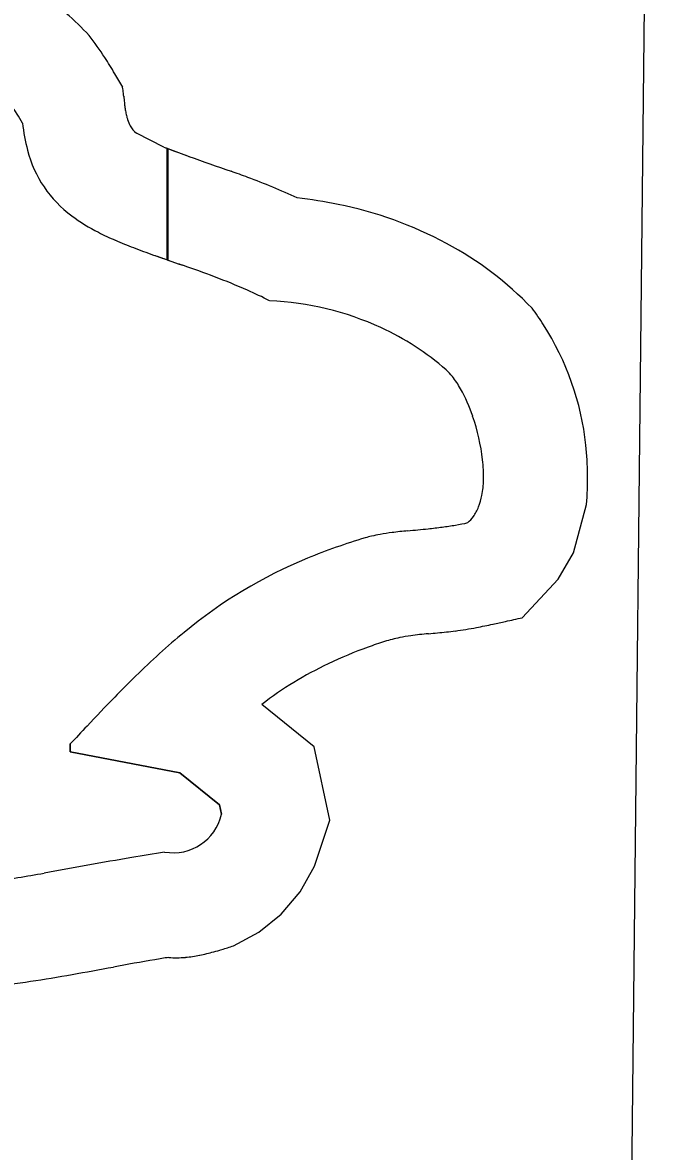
# Model space of a CAD drawing. Extents: x 42133 to 45533, y 41351 to 47951.
# Drawn here: x 42704.385 to 42705.672, y 47522.694 to 47525.007 of the extents above; entities that cross this region are included whole.
import ezdxf

# ---------------------------------------------------------------- set-up
doc = ezdxf.new("R2010")
doc.units = 0
doc.layers.add('P_TRAF_SIGN_SignDetails', color=7, linetype='Continuous')

msp = doc.modelspace()

# ---------------------------------------------------------------- linework, layer by layer
at = {"layer": 'P_TRAF_SIGN_SignDetails'}
for points in [[(42705.6715, 47526.2472), (42705.5779, 47517.5531)], [(42705.6715, 47526.2472), (42705.5779, 47517.5531)], [(42705.6715, 47526.2472), (42705.5779, 47517.5531)], [(42704.6746, 47524.7519), (42704.6183, 47524.7804)], [(42704.6746, 47524.7519), (42704.6183, 47524.7804)], [(42704.6746, 47524.7519), (42704.6183, 47524.7804)], [(42704.6814, 47524.5209), (42704.6814, 47524.7494)], [(42704.6814, 47524.5209), (42704.6814, 47524.7494)], [(42704.6829, 47524.7488), (42704.6829, 47524.5204)], [(42704.6829, 47524.7488), (42704.6829, 47524.5204)], [(42705.4088, 47523.7875), (42705.4826, 47523.8667), (42705.5136, 47523.9207), (42705.5408, 47524.0196)], [(42705.4088, 47523.7875), (42705.4826, 47523.8667), (42705.5136, 47523.9207), (42705.5408, 47524.0196)], [(42705.4088, 47523.7875), (42705.4826, 47523.8667), (42705.5136, 47523.9207), (42705.5408, 47524.0196)], [(42704.8173, 47523.1151), (42704.8692, 47523.1431), (42704.915, 47523.1801), (42704.9535, 47523.2256), (42704.9834, 47523.2785), (42705.0144, 47523.3728), (42704.9822, 47523.5226), (42704.8752, 47523.6097)], [(42704.8173, 47523.1151), (42704.8692, 47523.1431), (42704.915, 47523.1801), (42704.9535, 47523.2256), (42704.9834, 47523.2785), (42705.0144, 47523.3728), (42704.9822, 47523.5226), (42704.8752, 47523.6097)], [(42704.8173, 47523.1151), (42704.8692, 47523.1431), (42704.915, 47523.1801), (42704.9535, 47523.2256), (42704.9834, 47523.2785), (42705.0144, 47523.3728), (42704.9822, 47523.5226), (42704.8752, 47523.6097)], [(42704.7924, 47523.3846), (42704.7883, 47523.4038), (42704.7072, 47523.4698), (42704.4821, 47523.5125), (42704.4821, 47523.5281)], [(42704.4821, 47523.5281), (42704.4821, 47523.5125), (42704.7072, 47523.4698), (42704.7883, 47523.4038), (42704.7924, 47523.3846)], [(42704.4821, 47523.5281), (42704.4821, 47523.5125), (42704.7072, 47523.4698), (42704.7883, 47523.4038), (42704.7924, 47523.3846)]]:
    msp.add_lwpolyline(points, dxfattribs=at)
for centre, radius, start, end in [((42704.1288, 47524.625), 0.5296, 42.1821, 56.3082), ((42704.1288, 47524.625), 0.5296, 42.1821, 56.3082), ((42704.1288, 47524.625), 0.5296, 42.1821, 56.3082), ((42704.0301, 47524.5962), 0.6237, 32.9673, 38.0526), ((42704.0301, 47524.5962), 0.6237, 32.9673, 38.0526), ((42704.0301, 47524.5962), 0.6237, 32.9673, 38.0526), ((42703.7444, 47524.4118), 0.9637, 30.6028, 32.9201), ((42703.7444, 47524.4118), 0.9637, 30.6028, 32.9201), ((42703.7444, 47524.4118), 0.9637, 30.6028, 32.9201), ((42704.1841, 47524.6947), 0.2273, 27.8986, 93.2258), ((42704.1841, 47524.6947), 0.2273, 27.8986, 93.2258), ((42704.1841, 47524.6947), 0.2273, 27.8986, 93.2258), ((42702.7753, 47523.8379), 2.09, 29.7371, 30.619), ((42702.7753, 47523.8379), 2.09, 29.7371, 30.619), ((42702.7753, 47523.8379), 2.09, 29.7371, 30.619), ((42704.419, 47524.8458), 0.1734, 7.5682, 9.5722), ((42704.419, 47524.8458), 0.1734, 7.5682, 9.5722), ((42704.419, 47524.8458), 0.1734, 7.5682, 9.5722), ((42704.2392, 47524.8228), 0.3547, 5.3792, 7.4152), ((42704.2392, 47524.8228), 0.3547, 5.3792, 7.4152), ((42704.2392, 47524.8228), 0.3547, 5.3792, 7.4152), ((42707.8103, 47525.1604), 3.2323, 185.4019, 185.6323), ((42707.8103, 47525.1604), 3.2323, 185.4019, 185.6323), ((42707.8103, 47525.1604), 3.2323, 185.4019, 185.6323), ((42704.9326, 47524.8768), 0.3407, 185.6751, 187.3275), ((42704.9326, 47524.8768), 0.3407, 185.6751, 187.3275), ((42704.9326, 47524.8768), 0.3407, 185.6751, 187.3275), ((42704.7841, 47524.8575), 0.1909, 187.2469, 190.177), ((42704.7841, 47524.8575), 0.1909, 187.2469, 190.177), ((42704.7841, 47524.8575), 0.1909, 187.2469, 190.177), ((42704.7209, 47524.8459), 0.1266, 190.0817, 194.4278), ((42704.7209, 47524.8459), 0.1266, 190.0817, 194.4278), ((42704.7209, 47524.8459), 0.1266, 190.0817, 194.4278), ((42704.6908, 47524.8381), 0.0955, 194.42, 198.1921), ((42704.6908, 47524.8381), 0.0955, 194.42, 198.1921), ((42704.6908, 47524.8381), 0.0955, 194.42, 198.1921), ((42704.744, 47524.839), 0.3611, 186.0309, 194.9711), ((42704.744, 47524.839), 0.3611, 186.0309, 194.9711), ((42704.744, 47524.839), 0.3611, 186.0309, 194.9711), ((42704.6675, 47524.83), 0.0709, 197.8369, 209.0224), ((42704.6675, 47524.83), 0.0709, 197.8369, 209.0224), ((42704.6675, 47524.83), 0.0709, 197.8369, 209.0224), ((42704.651, 47524.8207), 0.0519, 208.8681, 230.9669), ((42704.651, 47524.8207), 0.0519, 208.8681, 230.9669), ((42704.651, 47524.8207), 0.0519, 208.8681, 230.9669), ((42704.629, 47524.8052), 0.2413, 194.2779, 233.6625), ((42704.629, 47524.8052), 0.2413, 194.2779, 233.6625), ((42704.629, 47524.8052), 0.2413, 194.2779, 233.6625), ((42705.665, 47527.3498), 2.7802, 249.1331, 250.2609), ((42705.665, 47527.3498), 2.7802, 249.1331, 249.2809), ((42705.665, 47527.3498), 2.7802, 249.1331, 249.2809), ((42705.665, 47527.3498), 2.7802, 249.3139, 250.2609), ((42705.665, 47527.3498), 2.7802, 249.3139, 250.2609), ((42711.2253, 47542.9352), 19.3278, 250.35021, 250.62103), ((42711.2253, 47542.9352), 19.3278, 250.35021, 250.62103), ((42711.2253, 47542.9352), 19.3278, 250.35021, 250.62103), ((42703.8683, 47522.0666), 2.7997, 69.5521, 70.3001), ((42703.8683, 47522.0666), 2.7997, 69.5521, 70.3001), ((42703.8683, 47522.0666), 2.7997, 69.5521, 70.3001), ((42704.2946, 47523.2042), 1.5849, 67.643, 69.6239), ((42704.2946, 47523.2042), 1.5849, 67.643, 69.6239), ((42704.2946, 47523.2042), 1.5849, 67.643, 69.6239), ((42704.4929, 47523.6837), 1.066, 64.7502, 67.6957), ((42704.4929, 47523.6837), 1.066, 64.7502, 67.6957), ((42704.4929, 47523.6837), 1.066, 64.7502, 67.6957), ((42704.8534, 47523.77), 0.8828, 78.3594, 83.8747), ((42704.8534, 47523.77), 0.8828, 78.3594, 83.8747), ((42704.8534, 47523.77), 0.8828, 78.3594, 83.8747), ((42704.8698, 47523.8364), 0.8145, 61.8601, 78.545), ((42704.8698, 47523.8364), 0.8145, 61.8601, 78.545), ((42704.8698, 47523.8364), 0.8145, 61.8601, 78.545), ((42704.7052, 47524.9051), 0.3669, 233.314, 243.2706), ((42704.7052, 47524.9051), 0.3669, 233.314, 243.2706), ((42704.7052, 47524.9051), 0.3669, 233.314, 243.2706), ((42704.8014, 47525.087), 0.5726, 242.8638, 246.7051), ((42704.8014, 47525.087), 0.5726, 242.8638, 246.7051), ((42704.8014, 47525.087), 0.5726, 242.8638, 246.7051), ((42704.9423, 47525.4111), 0.926, 246.6311, 249.1098), ((42704.9423, 47525.4111), 0.926, 246.6311, 249.1098), ((42704.9423, 47525.4111), 0.926, 246.6311, 249.1098), ((42705.2287, 47526.1607), 1.7285, 249.0979, 250.5495), ((42705.2287, 47526.1607), 1.7285, 249.0979, 250.5495), ((42705.2287, 47526.1607), 1.7285, 249.0979, 250.5495), ((42704.9231, 47523.9364), 0.7011, 43.8222, 61.8517), ((42704.9231, 47523.9364), 0.7011, 43.8222, 61.8517), ((42704.9231, 47523.9364), 0.7011, 43.8222, 61.8517), ((42707.7229, 47533.2102), 9.2062, 250.52229, 250.9191), ((42707.7229, 47533.2102), 9.2062, 250.52229, 250.70836), ((42707.7229, 47533.2102), 9.2062, 250.52229, 250.70836), ((42707.7229, 47533.2102), 9.2062, 250.71825, 250.9191), ((42707.7229, 47533.2102), 9.2062, 250.71825, 250.9191), ((42703.8113, 47521.9205), 2.7419, 69.3456, 70.794), ((42703.8113, 47521.9205), 2.7419, 69.3456, 70.794), ((42703.8113, 47521.9205), 2.7419, 69.3456, 70.794), ((42704.2955, 47523.2116), 1.363, 66.1888, 69.2446), ((42704.2955, 47523.2116), 1.363, 66.1888, 69.2446), ((42704.2955, 47523.2116), 1.363, 66.1888, 69.2446), ((42704.431, 47523.5244), 1.0222, 63.2402, 66.0639), ((42704.431, 47523.5244), 1.0222, 63.2402, 66.0639), ((42704.431, 47523.5244), 1.0222, 63.2402, 66.0639), ((42704.8638, 47523.8222), 0.6154, 65.4661, 87.4406), ((42704.8638, 47523.8222), 0.6154, 65.4661, 87.4406), ((42704.8638, 47523.8222), 0.6154, 65.4661, 87.4406), ((42704.9165, 47524.0471), 0.635, 32.4433, 36.1766), ((42704.9165, 47524.0471), 0.635, 32.4433, 36.1766), ((42704.9165, 47524.0471), 0.635, 32.4433, 36.1766), ((42704.8878, 47523.8781), 0.5546, 48.7989, 65.3256), ((42704.8878, 47523.8781), 0.5546, 48.7989, 65.3256), ((42704.8878, 47523.8781), 0.5546, 48.7989, 65.3256), ((42704.9739, 47524.0804), 0.5686, 6.1474, 32.7205), ((42704.9739, 47524.0804), 0.5686, 6.1474, 32.7205), ((42704.9739, 47524.0804), 0.5686, 6.1474, 32.7205), ((42705.1816, 47524.216), 0.1069, 38.0547, 47.974), ((42705.1816, 47524.216), 0.1069, 38.0547, 47.974), ((42705.1816, 47524.216), 0.1069, 38.0547, 47.974), ((42705.1101, 47524.1609), 0.1971, 29.1028, 37.8603), ((42705.1101, 47524.1609), 0.1971, 29.1028, 37.8603), ((42705.1101, 47524.1609), 0.1971, 29.1028, 37.8603), ((42704.9813, 47524.0901), 0.3442, 18.6853, 28.9715), ((42704.9813, 47524.0901), 0.3442, 18.6853, 28.9715), ((42704.9813, 47524.0901), 0.3442, 18.6853, 28.9715), ((42704.9108, 47524.0628), 0.4196, 6.5994, 19.1365), ((42704.9108, 47524.0628), 0.4196, 6.5994, 19.1365), ((42704.9108, 47524.0628), 0.4196, 6.5994, 19.1365), ((42704.8907, 47524.0723), 0.6522, 355.3593, 6.0672), ((42704.8907, 47524.0723), 0.6522, 355.3593, 6.0672), ((42704.8907, 47524.0723), 0.6522, 355.3593, 6.0672), ((42705.0301, 47524.0774), 0.2995, 358.5839, 6.4496), ((42705.0301, 47524.0774), 0.2995, 358.5839, 6.4496), ((42705.0301, 47524.0774), 0.2995, 358.5839, 6.4496), ((42705.1299, 47524.0749), 0.1997, 349.3755, 358.5732), ((42705.1299, 47524.0749), 0.1997, 349.3755, 358.5732), ((42705.1299, 47524.0749), 0.1997, 349.3755, 358.5732), ((42705.1946, 47524.063), 0.1338, 338.7959, 349.2939), ((42705.1946, 47524.063), 0.1338, 338.7959, 349.2939), ((42705.1946, 47524.063), 0.1338, 338.7959, 349.2939), ((42705.2346, 47524.0476), 0.091, 324.5312, 338.7032), ((42705.2346, 47524.0476), 0.091, 324.5312, 338.7032), ((42705.2346, 47524.0476), 0.091, 324.5312, 338.7032), ((42705.2042, 47524.3733), 0.4019, 279.7583, 283.3636), ((42705.2042, 47524.3733), 0.4019, 279.7583, 283.3636), ((42705.2042, 47524.3733), 0.4019, 279.7583, 283.3636), ((42705.2514, 47524.0364), 0.0708, 310.1945, 324.03), ((42705.2514, 47524.0364), 0.0708, 310.1945, 324.03), ((42705.2514, 47524.0364), 0.0708, 310.1945, 324.03), ((42705.1721, 47523.6459), 0.3169, 99.9318, 103.1325), ((42705.1721, 47523.6459), 0.3169, 99.9318, 103.1325), ((42705.1721, 47523.6459), 0.3169, 99.9318, 103.1325), ((42705.2078, 47523.4458), 0.5203, 97.2616, 100.0096), ((42705.2078, 47523.4458), 0.5203, 97.2616, 100.0096), ((42705.2078, 47523.4458), 0.5203, 97.2616, 100.0096), ((42705.2972, 47522.7534), 1.2184, 95.799, 97.3167), ((42705.2972, 47522.7534), 1.2184, 95.799, 97.3167), ((42705.2972, 47522.7534), 1.2184, 95.799, 97.3167), ((42661.4069, 47954.6724), 432.9249, 275.802323, 275.807898), ((42661.4069, 47954.6724), 432.9249, 275.802323, 275.807898), ((42661.4069, 47954.6724), 432.9249, 275.802323, 275.807898), ((42705.0865, 47525.2098), 1.2467, 275.9627, 277.2946), ((42705.0865, 47525.2098), 1.2467, 275.9627, 277.2946), ((42705.0865, 47525.2098), 1.2467, 275.9627, 277.2946), ((42705.1609, 47524.6276), 0.6598, 277.3105, 279.7284), ((42705.1609, 47524.6276), 0.6598, 277.3105, 279.7284), ((42705.1609, 47524.6276), 0.6598, 277.3105, 279.7284), ((42705.4393, 47522.7659), 1.2365, 106.5453, 112.3719), ((42705.4393, 47522.7659), 1.2365, 106.5453, 112.3719), ((42705.4393, 47522.7659), 1.2365, 106.5453, 112.3719), ((42705.1487, 47523.7446), 0.2156, 103.0379, 106.5751), ((42705.1487, 47523.7446), 0.2156, 103.0379, 106.5751), ((42705.1487, 47523.7446), 0.2156, 103.0379, 106.5751), ((42705.3408, 47523.0042), 0.9786, 112.347, 129.6894), ((42705.3408, 47523.0042), 0.9786, 112.347, 129.6894), ((42705.3408, 47523.0042), 0.9786, 112.347, 129.6894), ((42705.0556, 47525.1425), 1.3994, 280.6733, 282.0991), ((42705.0556, 47525.1425), 1.3994, 280.6733, 282.0991), ((42705.0556, 47525.1425), 1.3994, 280.6733, 282.0991), ((42704.8048, 47526.3215), 2.6048, 282.0584, 282.6343), ((42704.8048, 47526.3215), 2.6048, 282.0584, 282.6343), ((42704.8048, 47526.3215), 2.6048, 282.0584, 282.6343), ((42703.9534, 47530.1802), 6.5563, 282.51853, 282.82569), ((42703.9534, 47530.1802), 6.5563, 282.51853, 282.82569), ((42703.9534, 47530.1802), 6.5563, 282.51853, 282.82569), ((42705.6828, 47522.5874), 1.5178, 129.5753, 134.6015), ((42705.6828, 47522.5874), 1.5178, 129.5753, 134.6015), ((42705.6828, 47522.5874), 1.5178, 129.5753, 134.6015), ((42705.2401, 47523.3305), 0.4242, 98.0899, 101.1745), ((42705.2401, 47523.3305), 0.4242, 98.0899, 101.1745), ((42705.2401, 47523.3305), 0.4242, 98.0899, 101.1745), ((42705.2707, 47523.1195), 0.6374, 96.4967, 98.1407), ((42705.2707, 47523.1195), 0.6374, 96.4967, 98.1407), ((42705.2707, 47523.1195), 0.6374, 96.4967, 98.1407), ((42705.3253, 47522.6399), 1.1201, 95.5597, 96.497), ((42705.3253, 47522.6399), 1.1201, 95.5597, 96.497), ((42705.3253, 47522.6399), 1.1201, 95.5597, 96.497), ((42704.354, 47532.9074), 9.1933, 275.38544, 275.6145), ((42704.354, 47532.9074), 9.1933, 275.38544, 275.6145), ((42704.354, 47532.9074), 9.1933, 275.38544, 275.6145), ((42705.1615, 47524.6645), 0.9109, 275.7891, 276.9477), ((42705.1615, 47524.6645), 0.9109, 275.7891, 276.9477), ((42705.1615, 47524.6645), 0.9109, 275.7891, 276.9477), ((42705.1537, 47524.6181), 0.866, 277.8309, 280.7221), ((42705.1537, 47524.6181), 0.866, 277.8309, 280.7221), ((42705.1537, 47524.6181), 0.866, 277.8309, 280.7221), ((42705.4164, 47522.838), 0.9461, 109.9946, 115.3611), ((42705.4164, 47522.838), 0.9461, 109.9946, 115.3611), ((42705.4164, 47522.838), 0.9461, 109.9946, 115.3611), ((42705.49, 47522.6412), 1.1562, 108.3096, 110.0897), ((42705.49, 47522.6412), 1.1562, 108.3096, 110.0897), ((42705.49, 47522.6412), 1.1562, 108.3096, 110.0897), ((42705.2157, 47523.4511), 0.3011, 101.0579, 107.1662), ((42705.2157, 47523.4511), 0.3011, 101.0579, 107.1662), ((42705.2157, 47523.4511), 0.3011, 101.0579, 107.1662), ((42705.3264, 47523.024), 0.7394, 115.2379, 127.6102), ((42705.3264, 47523.024), 0.7394, 115.2379, 127.6102), ((42705.3264, 47523.024), 0.7394, 115.2379, 127.6102), ((42706.3479, 47521.8994), 2.4747, 134.3833, 135.8005), ((42706.3479, 47521.8994), 2.4747, 134.3833, 135.8005), ((42706.3479, 47521.8994), 2.4747, 134.3833, 135.8005), ((42707.7157, 47520.5614), 4.3881, 135.7252, 136.7969), ((42707.7157, 47520.5614), 4.3881, 135.7252, 136.7969), ((42707.7157, 47520.5614), 4.3881, 135.7252, 136.7969), ((42710.287, 47518.1192), 7.9343, 136.65305, 137.02253), ((42710.287, 47518.1192), 7.9343, 136.65305, 137.02253), ((42710.287, 47518.1192), 7.9343, 136.65305, 137.02253), ((42704.6937, 47523.4068), 0.1012, 259.9531, 347.3292), ((42704.6937, 47523.4068), 0.1012, 259.9531, 347.3292), ((42704.6937, 47523.4068), 0.1012, 259.9531, 347.3292), ((42708.5225, 47500.9278), 22.7081, 99.92446, 100.38566), ((42708.5225, 47500.9278), 22.7081, 99.92446, 100.38566), ((42708.5225, 47500.9278), 22.7081, 99.92446, 100.38566), ((42705.4023, 47518.6783), 4.6854, 98.9178, 99.7504), ((42705.4023, 47518.6783), 4.6854, 98.9178, 99.7504), ((42705.4023, 47518.6783), 4.6854, 98.9178, 99.7504), ((42703.9826, 47525.7613), 2.537, 277.6817, 280.1308), ((42703.9826, 47525.7613), 2.537, 277.6817, 280.1308), ((42703.9826, 47525.7613), 2.537, 277.6817, 280.1308), ((42704.6664, 47523.4927), 0.4053, 281.5889, 285.7728), ((42704.6664, 47523.4927), 0.4053, 281.5889, 285.7728), ((42704.6664, 47523.4927), 0.4053, 281.5889, 285.7728), ((42704.5822, 47523.798), 0.722, 285.6159, 286.9654), ((42704.5822, 47523.798), 0.722, 285.6159, 286.9654), ((42704.5822, 47523.798), 0.722, 285.6159, 286.9654), ((42704.2315, 47524.9444), 1.9209, 286.9943, 287.7584), ((42704.2315, 47524.9444), 1.9209, 286.9943, 287.7584), ((42704.2315, 47524.9444), 1.9209, 286.9943, 287.7584), ((42705.7995, 47516.3336), 6.849, 99.61007, 100.33231), ((42705.7995, 47516.3336), 6.849, 99.61007, 100.33231), ((42705.7995, 47516.3336), 6.849, 99.61007, 100.33231), ((42705.3712, 47518.8309), 4.3153, 99.1567, 99.5393), ((42705.3712, 47518.8309), 4.3153, 99.1567, 99.5393), ((42705.3712, 47518.8309), 4.3153, 99.1567, 99.5393), ((42704.7003, 47523.2913), 0.2008, 265.4782, 275.2307), ((42704.7003, 47523.2913), 0.2008, 265.4782, 275.2307), ((42704.7003, 47523.2913), 0.2008, 265.4782, 275.2307), ((42704.6948, 47523.3531), 0.2628, 275.2032, 281.6358), ((42704.6948, 47523.3531), 0.2628, 275.2032, 281.6358), ((42704.6948, 47523.3531), 0.2628, 275.2032, 281.6358), ((42703.8301, 47526.7621), 3.7635, 278.7295, 280.0405), ((42703.8301, 47526.7621), 3.7635, 278.7295, 280.0405), ((42703.8301, 47526.7621), 3.7635, 278.7295, 280.0405), ((42702.012, 47537.1072), 14.2671, 279.98679, 280.33293), ((42702.012, 47537.1072), 14.2671, 279.98679, 280.33293), ((42702.012, 47537.1072), 14.2671, 279.98679, 280.33293), ((42704.0695, 47525.1901), 2.1733, 276.5107, 278.7818), ((42704.0695, 47525.1901), 2.1733, 276.5107, 278.7818), ((42704.0695, 47525.1901), 2.1733, 276.5107, 278.7818)]:
    msp.add_arc(centre, radius, start, end, dxfattribs=at)

doc.saveas('drawing.dxf')
